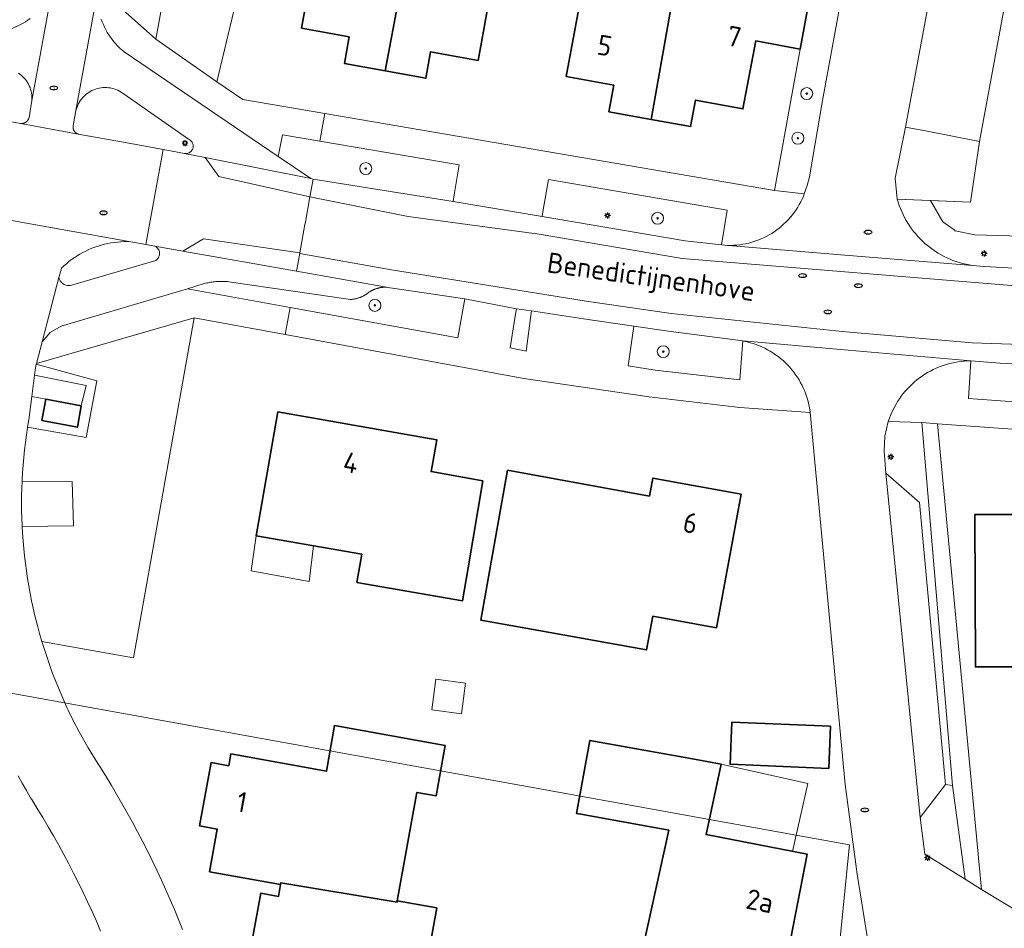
# Model space of a CAD drawing. Header units: metres. Extents: x 152610 to 160096, y 456114 to 462495.
# Tile 461 of 656: x 158217 to 158282, y 459909 to 459969. Entities that reach past the tile are written whole.
import ezdxf
from ezdxf.enums import TextEntityAlignment as Align

# ---------------------------------------------------------------- set-up
doc = ezdxf.new("R2010")
doc.units = ezdxf.units.M
doc.header["$LTSCALE"] = 0.5
doc.layers.get('0').update_dxf_attribs({"linetype": 'CONTINUOUS'})
for name, color, linetype, lineweight in [('B-PV-GR-BEPLANTING_CULTUUR_BOSPLANTSOEN-GV', 251, 'CONTINUOUS', 18), ('B-PV-GR-BEPLANTING_CULTUUR_HEESTERS-GV', 251, 'CONTINUOUS', 18), ('B-PV-GR-BOOM-S', 251, 'CONTINUOUS', 25), ('B-PV-GR-HAAG-GV', 251, 'CONTINUOUS', 13), ('B-PV-IE-MEUBILAIR-S', 251, 'CONTINUOUS', 25), ('B-PV-KW-KUNSTWERK_DUIKER-G', 251, 'CONTINUOUS', 18), ('B-PV-OG-BEBOUWING-GV', 6, 'CONTINUOUS', 35), ('B-PV-OG-BEBOUWING-T18', 1, 'CONTINUOUS', 18), ('B-PV-OG-BEBOUWING_OVERBOUWING-GV', 251, 'CONTINUOUS', 18), ('B-PV-OG-BEBOUWING_SCHUUR-GV', 251, 'CONTINUOUS', 18), ('B-PV-OG-TERREIN_BEGROEID-GV', 251, 'CONTINUOUS', 18), ('B-PV-OG-TOPOGRAFIE-T18', 1, 'CONTINUOUS', 18), ('B-PV-VH-GESLOTENVERHARDING_ASFALT-GV', 251, 'CONTINUOUS', 18), ('B-PV-VH-ONVERHARD_ZAND-GV', 251, 'CONTINUOUS', 18), ('B-PV-VH-OPENVERHARDING_BETONSTRAATSTEEN-GV', 251, 'CONTINUOUS', 18), ('B-PV-VH-OPENVERHARDING_TEGEL-GV', 251, 'CONTINUOUS', 18)]:
    doc.layers.add(name, color=color, linetype=linetype, lineweight=lineweight)
doc.styles.add('NLCS-ISO', font='NLCS-ISO.ttf')
doc.styles.add('NLCS-ISO-M750-T18', font='NLCS-ISO.ttf', dxfattribs={"height": 1.35})

# ---------------------------------------------------------------- blocks, each defined once
blk = doc.blocks.new('SIE-MEUBILAIR_PAAL_LICHTMAST-SO')
for points in [[(-0.62, 0), (-1, 0)], [(-0.71, 0.71), (-0.44, 0.44)], [(0, 1), (0, 0.62)], [(0.44, 0.44), (0.71, 0.71)], [(1, 0), (0.62, 0)], [(-0.71, -0.71), (-0.44, -0.44)], [(0, -0.62), (0, -1)], [(0.44, -0.44), (0.71, -0.71)]]:
    blk.add_lwpolyline(points)
blk.add_circle((0, 0), 0.5)
blk = doc.blocks.new('SIE-MEUBILAIR_PUT_RIOOLPUT-SO')
blk.add_ellipse((0, 0), major_axis=(1.25, 0), ratio=0.54)
at = {"style": 'NLCS-ISO'}
blk.add_text('ri', height=0.75, dxfattribs=at).set_placement((-0.04, 0.07), align=Align.MIDDLE_CENTER)
blk = doc.blocks.new('SGR-BOOM_GBKN-SO')
at = {"linetype": 'ByBlock', "lineweight": 18}
h = blk.add_hatch(color=0, dxfattribs=at)
h.dxf.hatch_style = 1
edge = h.paths.add_edge_path()
edge.add_arc((0, 0), 0.25, 0, 360)
at = {"color": 0, "linetype": 'ByBlock', "lineweight": 18}
for radius in [2, 0.25]:
    blk.add_circle((0, 0), radius, dxfattribs=at)
at = {"color": 0, "linetype": 'ByBlock', "lineweight": 18, "style": 'NLCS-ISO'}
blk.add_attdef('SOORT', (2.5, 0), '', height=1.5, dxfattribs=at)

msp = doc.modelspace()

# ---------------------------------------------------------------- linework, layer by layer
at = {"layer": 'B-PV-GR-BEPLANTING_CULTUUR_BOSPLANTSOEN-GV', "flags": 128}
msp.add_lwpolyline([(158229.792, 459965.16), (158233.231, 459979.583), (158233.134, 459979.606), (158233.424, 459980.786), (158228.212, 459981.628), (158225.699, 459968.002)], close=True, dxfattribs=at)
at = {"layer": 'B-PV-GR-BEPLANTING_CULTUUR_HEESTERS-GV', "flags": 128}
for points in [[(158273.933, 459984.176), (158271.89, 459984.54), (158269.9, 459973.65), (158268.75, 459967.34), (158267.028, 459957.902), (158269.025, 459957.665), (158269.225, 459958.232), (158269.381, 459958.813), (158270.24, 459963.9), (158273.29, 459980.55)], [(158228.277, 459949.385), (158217.725, 459946.34), (158217.715, 459946.286), (158221.759, 459945.187), (158221.05, 459941.391), (158217.144, 459942.082), (158217.142, 459942.067), (158217.066, 459941.566), (158216.998, 459941.064), (158216.937, 459940.561), (158216.885, 459940.057), (158216.841, 459939.552), (158216.804, 459939.046), (158216.776, 459938.54), (158216.772, 459938.437), (158220.128, 459938.463), (158220.201, 459935.482), (158216.776, 459935.447), (158216.801, 459934.994), (158216.837, 459934.489), (158216.88, 459933.984), (158216.932, 459933.479), (158216.991, 459932.976), (158217.059, 459932.474), (158217.134, 459931.973), (158217.217, 459931.473), (158217.308, 459930.974), (158217.407, 459930.477), (158217.514, 459929.982), (158217.628, 459929.488), (158217.751, 459928.996), (158217.792, 459928.838), (158217.938, 459928.302), (158218.093, 459927.768), (158220.066, 459927.414), (158224.21, 459926.67)], [(158277.93, 459942.31), (158276.876, 459942.385), (158278.93, 459918.15), (158279.774, 459911.884), (158280.87, 459911.2)]]:
    msp.add_lwpolyline(points, close=True, dxfattribs=at)
at = {"layer": 'B-PV-GR-HAAG-GV', "flags": 128}
for points in [[(158277.12, 459961.87), (158275.79, 459962.13), (158275.09, 459958.72), (158275.241, 459957.324), (158280.138, 459957.119), (158280.72, 459961.17)], [(158218.37, 459943.96), (158217.427, 459944.139), (158217.226, 459942.567), (158217.144, 459942.082), (158221.05, 459941.391), (158221.759, 459945.187), (158217.715, 459946.286), (158217.67, 459946.04), (158217.609, 459945.556), (158221.051, 459944.875), (158220.73, 459943.51), (158220.47, 459942.08), (158218.09, 459942.53)], [(158278.93, 459918.15), (158278.46, 459918.21), (158276.76, 459916.01), (158277.09, 459913.56), (158279.774, 459911.884)]]:
    msp.add_lwpolyline(points, close=True, dxfattribs=at)
at = {"layer": 'B-PV-KW-KUNSTWERK_DUIKER-G', "flags": 128}
msp.add_lwpolyline([(158206.282, 459926.06), (158272.042, 459914.18), (158269.715, 459890.832)], dxfattribs=at)
at = {"layer": 'B-PV-OG-BEBOUWING-GV', "flags": 128}
for points in [[(158235.726, 459970.315), (158235.44, 459968.75), (158238.62, 459968.16), (158238.3, 459966.39), (158241.03, 459965.888), (158242.942, 459976.071), (158237.09, 459977.14), (158237.53, 459979.56), (158234.46, 459980.12), (158233.31, 459973.83), (158232.758, 459970.803)], [(158259.44, 459977.88), (158258.767, 459978.007), (158258.337, 459975.737), (158255.24, 459976.32), (158252.127, 459976.886), (158251.03, 459970.598), (158253.97, 459970.06), (158253.13, 459965.51), (158256.3, 459964.93), (158255.98, 459963.16), (158258.801, 459962.642), (158260.612, 459972.838), (158261.037, 459975.233), (158261.441, 459977.511)], [(158252.127, 459976.886), (158249.14, 459977.43), (158248.7, 459975.02), (158242.942, 459976.071), (158241.03, 459965.888), (158243.74, 459965.39), (158244.06, 459967.16), (158247.24, 459966.58), (158248.07, 459971.14), (158251.03, 459970.598)], [(158269.9, 459973.65), (158266.85, 459974.2), (158266.4, 459971.78), (158260.612, 459972.838), (158258.801, 459962.642), (158261.43, 459962.16), (158261.76, 459963.93), (158264.93, 459963.35), (158265.78, 459967.89), (158268.75, 459967.34)], [(158220.73, 459943.51), (158218.37, 459943.96), (158218.09, 459942.53), (158220.47, 459942.08)], [(158246.58, 459932.68), (158247.548, 459938.49), (158244.1, 459939.11), (158244.205, 459939.713), (158244.47, 459941.24), (158233.86, 459943.1), (158232.4, 459934.82), (158239.47, 459933.59), (158239.14, 459931.71), (158246.2, 459930.48)], [(158258.69, 459937.48), (158249.201, 459939.205), (158247.412, 459929.199), (158250.419, 459928.658), (158258.494, 459927.205), (158258.898, 459929.449), (158263.172, 459928.68), (158264.82, 459937.6), (158258.91, 459938.68)], [(158287.065, 459932.24), (158287.06, 459936.24), (158280.43, 459936.24), (158280.46, 459926.06), (158284.06, 459926.07), (158284.06, 459921.88), (158290.012, 459921.875), (158290.033, 459928.745), (158290.018, 459928.745), (158287.07, 459928.74)], [(158245.04, 459920.811), (158237.65, 459922.147), (158237.099, 459919.096), (158230.718, 459920.249), (158230.576, 459919.462), (158229.395, 459919.675), (158228.63, 459915.443), (158229.811, 459915.23), (158229.296, 459912.376), (158234.039, 459911.519), (158234.061, 459911.642), (158241.826, 459910.354), (158241.84, 459910.435), (158243.149, 459917.678), (158244.432, 459917.446)], [(158264.184, 459922.372), (158264.069, 459919.559), (158270.656, 459919.288), (158270.771, 459922.101)], [(158261.56, 459919.92), (158254.708, 459921.159), (158253.817, 459916.271), (158254.237, 459916.195), (158259.968, 459915.162), (158258.003, 459906.156), (158260.003, 459905.803), (158258.693, 459899.849), (158263.644, 459898.842), (158263.947, 459900.644), (158268.547, 459899.737), (158269.809, 459906.092), (158267.809, 459906.344), (158269.221, 459913.548), (158262.469, 459914.859), (158263.472, 459919.574)], [(158241.826, 459910.354), (158234.061, 459911.642), (158234.039, 459911.519), (158233.897, 459910.732), (158232.716, 459910.945), (158231.951, 459906.714), (158233.132, 459906.501), (158232.673, 459903.962), (158235.222, 459903.501), (158234.298, 459898.384), (158242.126, 459896.97), (158244.473, 459909.959), (158241.84, 459910.435)]]:
    msp.add_lwpolyline(points, close=True, dxfattribs=at)
at = {"layer": 'B-PV-OG-BEBOUWING_OVERBOUWING-GV', "flags": 128}
for points in [[(158236.244, 459934.151), (158232.4, 459934.82), (158232.081, 459932.483), (158235.954, 459931.774)], [(158269.256, 459918.267), (158263.472, 459919.574), (158262.469, 459914.859), (158268.233, 459913.74)]]:
    msp.add_lwpolyline(points, close=True, dxfattribs=at)
at = {"layer": 'B-PV-OG-BEBOUWING_SCHUUR-GV', "flags": 128}
msp.add_lwpolyline([(158246.385, 459924.987), (158244.418, 459925.245), (158244.149, 459923.195), (158246.116, 459922.938)], close=True, dxfattribs=at)
at = {"layer": 'B-PV-OG-TERREIN_BEGROEID-GV', "flags": 128}
for points in [[(158221.866, 459971.457), (158225.699, 459968.002), (158228.212, 459981.628), (158223.824, 459982.336), (158221.975, 459972.013), (158221.93, 459971.825), (158221.893, 459971.635)], [(158227.62, 459960.37), (158227.683, 459960.363), (158227.746, 459960.364), (158227.808, 459960.374), (158227.869, 459960.391), (158227.928, 459960.415), (158227.982, 459960.447), (158228.032, 459960.485), (158228.077, 459960.53), (158228.117, 459960.579), (158228.149, 459960.633), (158228.174, 459960.691), (158228.192, 459960.752), (158228.202, 459960.814), (158228.204, 459960.877), (158228.198, 459960.94), (158228.184, 459961.002), (158228.163, 459961.061), (158228.134, 459961.118), (158228.098, 459961.17), (158228.056, 459961.217), (158228.009, 459961.258), (158227.956, 459961.294), (158227.9, 459961.322), (158223.588, 459964.325), (158223.487, 459964.402), (158223.382, 459964.472), (158223.272, 459964.535), (158223.158, 459964.592), (158223.042, 459964.641), (158222.922, 459964.682), (158222.8, 459964.716), (158222.676, 459964.743), (158222.55, 459964.761), (158222.424, 459964.771), (158222.297, 459964.774), (158222.171, 459964.768), (158222.045, 459964.755), (158221.92, 459964.733), (158221.797, 459964.704), (158221.676, 459964.667), (158221.557, 459964.622), (158221.441, 459964.57), (158221.329, 459964.511), (158221.221, 459964.445), (158221.117, 459964.372), (158221.019, 459964.293), (158220.925, 459964.207), (158220.837, 459964.117), (158220.754, 459964.02), (158220.678, 459963.919), (158220.609, 459963.813), (158220.546, 459963.703), (158220.491, 459963.589), (158220.443, 459963.471), (158220.402, 459963.351), (158220.369, 459963.23), (158220.19, 459962.21), (158220.188, 459962.202), (158220.187, 459962.194), (158220.186, 459962.186), (158220.185, 459962.177), (158220.184, 459962.169), (158220.183, 459962.161), (158220.183, 459962.153), (158220.182, 459962.144), (158220.182, 459962.136), (158220.182, 459962.128), (158220.181, 459962.12), (158220.182, 459962.111), (158220.182, 459962.103), (158220.182, 459962.095), (158220.183, 459962.087), (158220.183, 459962.078), (158220.184, 459962.07), (158220.185, 459962.062), (158220.186, 459962.054), (158220.188, 459962.045), (158220.189, 459962.037), (158220.19, 459962.029), (158220.192, 459962.021), (158220.194, 459962.013), (158220.196, 459962.005), (158220.198, 459961.997), (158220.2, 459961.989), (158220.203, 459961.981), (158220.205, 459961.973), (158220.208, 459961.965), (158220.21, 459961.958), (158220.213, 459961.95), (158220.216, 459961.942), (158220.22, 459961.935), (158220.223, 459961.927), (158220.226, 459961.919), (158220.23, 459961.912), (158220.234, 459961.905), (158220.238, 459961.897), (158220.242, 459961.89), (158220.246, 459961.883), (158220.25, 459961.876), (158220.252, 459961.872), (158220.259, 459961.862), (158220.263, 459961.855), (158220.268, 459961.848), (158220.273, 459961.841), (158220.278, 459961.835), (158220.283, 459961.828), (158220.288, 459961.822), (158220.293, 459961.815), (158220.299, 459961.809), (158220.304, 459961.803), (158220.31, 459961.797), (158220.315, 459961.791), (158220.321, 459961.785), (158220.327, 459961.779), (158220.333, 459961.773), (158220.339, 459961.768), (158220.345, 459961.762), (158220.352, 459961.757), (158220.358, 459961.752), (158220.365, 459961.747), (158220.371, 459961.742), (158220.378, 459961.737), (158220.385, 459961.732), (158220.391, 459961.727), (158220.398, 459961.723), (158220.405, 459961.718), (158220.412, 459961.714), (158220.42, 459961.71), (158220.427, 459961.706), (158220.434, 459961.702), (158220.441, 459961.698), (158220.449, 459961.694), (158220.456, 459961.691), (158220.464, 459961.687), (158220.471, 459961.684), (158220.479, 459961.681), (158220.487, 459961.678), (158220.495, 459961.675), (158220.502, 459961.672), (158220.51, 459961.67), (158220.518, 459961.667), (158220.526, 459961.665), (158223.79, 459961.08), (158226.194, 459960.635), (158226.791, 459960.524)], [(158236.213, 459958.657), (158245.56, 459957.15), (158245.64, 459957.6), (158245.97, 459959.62), (158236.667, 459961.197), (158234.17, 459961.62), (158233.87, 459960.16), (158236.068, 459958.686)], [(158263.87, 459956.58), (158251.94, 459958.62), (158251.59, 459956.6), (158251.52, 459956.15), (158261.06, 459954.54), (158263.491, 459954.257)], [(158224.036, 459954.472), (158223.814, 459954.479), (158223.593, 459954.478), (158223.371, 459954.468), (158223.15, 459954.451), (158222.93, 459954.426), (158222.71, 459954.393), (158222.492, 459954.352), (158222.276, 459954.304), (158222.062, 459954.247), (158221.849, 459954.183), (158221.639, 459954.111), (158221.433, 459954.032), (158221.228, 459953.945), (158221.028, 459953.851), (158220.83, 459953.749), (158220.637, 459953.641), (158220.447, 459953.526), (158220.262, 459953.404), (158220.081, 459953.275), (158219.905, 459953.14), (158219.735, 459952.999), (158219.569, 459952.852), (158219.409, 459952.698), (158219.4, 459952.69), (158219.238, 459952.075), (158219.258, 459952.004), (158219.286, 459951.936), (158219.32, 459951.87), (158219.362, 459951.81), (158219.41, 459951.754), (158219.464, 459951.703), (158219.522, 459951.659), (158219.586, 459951.621), (158219.653, 459951.59), (158219.723, 459951.567), (158219.795, 459951.551), (158219.868, 459951.544), (158219.942, 459951.544), (158220, 459951.55), (158225.709, 459953.22), (158225.762, 459953.26), (158225.81, 459953.306), (158225.852, 459953.358), (158225.888, 459953.414), (158225.916, 459953.474), (158225.938, 459953.537), (158225.951, 459953.602), (158225.957, 459953.668), (158225.954, 459953.734), (158225.944, 459953.8), (158225.926, 459953.864), (158225.9, 459953.926), (158225.867, 459953.983), (158225.828, 459954.037), (158225.782, 459954.085), (158225.731, 459954.128), (158225.675, 459954.163), (158225.63, 459954.186), (158225.032, 459954.293)], [(158230.242, 459951.818), (158230.154, 459951.819), (158230.067, 459951.819), (158229.979, 459951.818), (158229.892, 459951.815), (158229.804, 459951.81), (158229.762, 459951.807), (158229.717, 459951.804), (158229.63, 459951.796), (158229.543, 459951.787), (158229.456, 459951.776), (158229.369, 459951.764), (158229.283, 459951.75), (158229.197, 459951.735), (158229.111, 459951.718), (158229.025, 459951.7), (158228.94, 459951.68), (158227.819, 459951.333), (158234.681, 459950.082), (158245.88, 459948.04), (158246.27, 459950.16), (158246.346, 459950.652), (158241.525, 459951.363), (158241.34, 459951.39), (158241.116, 459951.43), (158241.082, 459951.431), (158241.047, 459951.431), (158241.013, 459951.431), (158240.979, 459951.431), (158240.944, 459951.429), (158240.91, 459951.427), (158240.876, 459951.424), (158240.842, 459951.421), (158240.808, 459951.418), (158240.774, 459951.413), (158240.74, 459951.408), (158240.706, 459951.403), (158240.672, 459951.396), (158240.639, 459951.39), (158240.605, 459951.382), (158240.572, 459951.374), (158240.538, 459951.366), (158240.505, 459951.357), (158240.489, 459951.352), (158240.472, 459951.347), (158240.44, 459951.337), (158240.407, 459951.326), (158240.375, 459951.315), (158240.343, 459951.303), (158240.31, 459951.29), (158240.279, 459951.277), (158240.247, 459951.263), (158240.216, 459951.249), (158240.185, 459951.234), (158240.154, 459951.219), (158240.124, 459951.203), (158240.094, 459951.187), (158240.064, 459951.17), (158240.034, 459951.153), (158240.005, 459951.135), (158239.976, 459951.116), (158239.947, 459951.098), (158239.919, 459951.078), (158239.89, 459951.055), (158239.861, 459951.033), (158239.831, 459951.011), (158239.801, 459950.99), (158239.771, 459950.969), (158239.74, 459950.949), (158239.709, 459950.929), (158239.678, 459950.91), (158239.646, 459950.892), (158239.614, 459950.874), (158239.581, 459950.856), (158239.549, 459950.839), (158239.516, 459950.823), (158239.483, 459950.807), (158239.449, 459950.792), (158239.415, 459950.777), (158239.381, 459950.764), (158239.347, 459950.75), (158239.313, 459950.737), (158239.278, 459950.725), (158239.243, 459950.713), (158239.208, 459950.702), (158239.173, 459950.692), (158239.137, 459950.682), (158239.102, 459950.673), (158239.066, 459950.664), (158239.03, 459950.656), (158238.994, 459950.649), (158238.958, 459950.642), (158238.921, 459950.636), (158238.885, 459950.631), (158238.849, 459950.626), (158238.812, 459950.622), (158238.775, 459950.618), (158238.739, 459950.615), (158238.702, 459950.613), (158234.876, 459951.172), (158230.591, 459951.797), (158230.504, 459951.805), (158230.416, 459951.811), (158230.329, 459951.815)], [(158250.8, 459949.85), (158249.8, 459949.99), (158249.71, 459949.5), (158249.38, 459947.38), (158250.44, 459947.17), (158250.73, 459949.36)], [(158259.95, 459948.49), (158257.638, 459948.828), (158257.256, 459946.173), (158259.06, 459945.9), (158264.71, 459945.24), (158264.91, 459947.84)], [(158282.122, 459946.368), (158280.147, 459946.517), (158279.99, 459944), (158285.49, 459943.6), (158285.55, 459945.75), (158285.56, 459946.2), (158284.1, 459946.25)]]:
    msp.add_lwpolyline(points, close=True, dxfattribs=at)
for points in [[(158207, 459964.151), (158216.678, 459962.376), (158216.687, 459962.375), (158216.696, 459962.374), (158216.705, 459962.374), (158216.714, 459962.374), (158216.723, 459962.373), (158216.733, 459962.373), (158216.742, 459962.373), (158216.751, 459962.374), (158216.76, 459962.374), (158216.769, 459962.374), (158216.778, 459962.375), (158216.787, 459962.376), (158216.796, 459962.377), (158216.805, 459962.378), (158216.814, 459962.38), (158216.823, 459962.381), (158216.832, 459962.383), (158216.841, 459962.385), (158216.85, 459962.387), (158216.859, 459962.389), (158216.868, 459962.391), (158216.876, 459962.394), (158216.885, 459962.396), (158216.894, 459962.399), (158216.902, 459962.402), (158216.911, 459962.405), (158216.92, 459962.408), (158216.928, 459962.411), (158216.937, 459962.415), (158216.945, 459962.418), (158216.953, 459962.422), (158216.961, 459962.426), (158216.97, 459962.43), (158216.978, 459962.435), (158216.986, 459962.439), (158216.994, 459962.443), (158217.001, 459962.448), (158217.009, 459962.453), (158217.017, 459962.458), (158217.024, 459962.463), (158217.028, 459962.465), (158217.032, 459962.468), (158217.039, 459962.473), (158217.047, 459962.478), (158217.054, 459962.484), (158217.061, 459962.49), (158217.068, 459962.495), (158217.075, 459962.501), (158217.082, 459962.507), (158217.089, 459962.514), (158217.095, 459962.52), (158217.102, 459962.526), (158217.108, 459962.533), (158217.114, 459962.539), (158217.12, 459962.546), (158217.126, 459962.553), (158217.133, 459962.56), (158217.138, 459962.567), (158217.144, 459962.574), (158217.15, 459962.581), (158217.155, 459962.588), (158217.16, 459962.596), (158217.165, 459962.603), (158217.17, 459962.611), (158217.175, 459962.619), (158217.18, 459962.626), (158217.185, 459962.634), (158217.189, 459962.642), (158217.194, 459962.65), (158217.198, 459962.658), (158217.202, 459962.666), (158217.206, 459962.675), (158217.21, 459962.683), (158217.213, 459962.691), (158217.217, 459962.7), (158217.22, 459962.708), (158217.223, 459962.717), (158217.226, 459962.725), (158217.229, 459962.734), (158217.232, 459962.742), (158217.235, 459962.751), (158217.237, 459962.76), (158217.41, 459963.77), (158217.424, 459963.896), (158217.431, 459964.022), (158217.429, 459964.148), (158217.42, 459964.275), (158217.402, 459964.4), (158217.377, 459964.524), (158217.344, 459964.646), (158217.303, 459964.765), (158217.254, 459964.882), (158217.199, 459964.996), (158217.136, 459965.106), (158217.067, 459965.211), (158216.991, 459965.313), (158216.908, 459965.409), (158216.82, 459965.499), (158216.727, 459965.584), (158216.628, 459965.663), (158216.524, 459965.735)], [(158222.02, 459908.416), (158221.738, 459909.068), (158221.448, 459909.716), (158221.151, 459910.361), (158220.847, 459911.002), (158220.535, 459911.64), (158220.216, 459912.275), (158219.891, 459912.906), (158219.558, 459913.533), (158219.218, 459914.156), (158218.871, 459914.776), (158218.517, 459915.391), (158218.156, 459916.003), (158217.788, 459916.61), (158217.414, 459917.213), (158217.411, 459917.218), (158217.344, 459917.329), (158217.06, 459917.813), (158216.783, 459918.3), (158216.513, 459918.791)]]:
    msp.add_lwpolyline(points, dxfattribs=at)
at = {"layer": 'B-PV-VH-GESLOTENVERHARDING_ASFALT-GV', "flags": 128}
for points in [[(158224.036, 459954.472), (158225.032, 459954.293), (158226.194, 459960.635), (158223.79, 459961.08), (158220.526, 459961.665), (158220.518, 459961.667), (158216.696, 459962.374), (158216.687, 459962.375), (158216.678, 459962.376), (158207, 459964.151), (158205.764, 459957.761), (158206.975, 459957.533), (158217.321, 459955.677)], [(158236, 459957.463), (158229.908, 459958.836), (158229.014, 459960.092), (158227.62, 459960.37), (158226.791, 459960.524), (158226.194, 459960.635), (158225.032, 459954.293), (158225.63, 459954.186), (158227.505, 459953.852), (158228.889, 459954.657), (158235.332, 459953.722), (158235.672, 459955.627), (158235.7, 459955.782)], [(158236.068, 459958.686), (158229.014, 459960.092), (158229.908, 459958.836), (158236, 459957.463), (158236.213, 459958.657)], [(158235.332, 459953.722), (158228.889, 459954.657), (158227.505, 459953.852), (158235.113, 459952.498), (158235.324, 459953.679)]]:
    msp.add_lwpolyline(points, close=True, dxfattribs=at)
for points in [[(158284.28, 459952.64), (158281.05, 459952.82), (158280.262, 459952.884), (158271.463, 459953.601), (158263.685, 459954.234), (158263.491, 459954.257), (158261.06, 459954.54), (158251.52, 459956.15), (158245.56, 459957.15), (158236.213, 459958.657), (158236, 459957.463), (158242.554, 459956.163), (158251.32, 459954.967), (158260.86, 459953.357), (158284.231, 459951.441)], [(158284.231, 459951.441), (158260.86, 459953.357), (158251.32, 459954.967), (158242.554, 459956.163), (158236, 459957.463), (158235.7, 459955.782), (158235.672, 459955.627), (158235.332, 459953.722), (158235.324, 459953.679), (158241.326, 459952.611), (158254.444, 459950.507), (158260.124, 459949.677), (158271.553, 459948.468), (158280.251, 459947.713), (158301.674, 459946.971)], [(158301.674, 459946.971), (158280.251, 459947.713), (158271.553, 459948.468), (158260.124, 459949.677), (158254.444, 459950.507), (158241.326, 459952.611), (158235.324, 459953.679), (158235.113, 459952.498), (158241.116, 459951.43), (158241.34, 459951.39), (158241.525, 459951.363), (158246.346, 459950.652), (158249.8, 459949.99), (158250.8, 459949.85), (158254.27, 459949.32), (158257.638, 459948.828), (158259.95, 459948.49), (158264.91, 459947.84), (158271.449, 459947.272), (158280.147, 459946.517), (158282.122, 459946.368), (158284.1, 459946.25)]]:
    msp.add_lwpolyline(points, dxfattribs=at)
at = {"layer": 'B-PV-VH-ONVERHARD_ZAND-GV', "flags": 128}
for points in [[(158275.241, 459957.324), (158277.467, 459957.231), (158280.138, 459957.119), (158280.72, 459961.17), (158277.12, 459961.87), (158275.79, 459962.13), (158275.09, 459958.72)], [(158218.37, 459943.96), (158217.427, 459944.139), (158217.226, 459942.567), (158217.144, 459942.082), (158221.05, 459941.391), (158221.759, 459945.187), (158217.715, 459946.286), (158217.67, 459946.04), (158217.609, 459945.556), (158221.051, 459944.875), (158220.73, 459943.51), (158220.47, 459942.08), (158218.09, 459942.53)], [(158278.93, 459918.15), (158278.46, 459918.21), (158276.76, 459916.01), (158277.09, 459913.56), (158279.774, 459911.884)]]:
    msp.add_lwpolyline(points, close=True, dxfattribs=at)
at = {"layer": 'B-PV-VH-OPENVERHARDING_BETONSTRAATSTEEN-GV', "flags": 128}
for points in [[(158273.29, 459980.55), (158270.24, 459963.9), (158269.381, 459958.813), (158269.225, 459958.232), (158269.025, 459957.665), (158268.963, 459957.51), (158268.879, 459957.32), (158268.788, 459957.134), (158268.69, 459956.952), (158268.585, 459956.773), (158268.473, 459956.599), (158268.354, 459956.43), (158268.229, 459956.265), (158268.098, 459956.104), (158267.961, 459955.95), (158267.817, 459955.8), (158267.668, 459955.656), (158267.514, 459955.518), (158267.354, 459955.386), (158267.19, 459955.261), (158267.021, 459955.142), (158266.847, 459955.029), (158266.669, 459954.923), (158266.487, 459954.824), (158266.301, 459954.733), (158266.112, 459954.648), (158265.92, 459954.571), (158265.725, 459954.502), (158265.528, 459954.44), (158265.328, 459954.385), (158265.126, 459954.339), (158264.923, 459954.3), (158264.718, 459954.269), (158264.512, 459954.246), (158264.306, 459954.231), (158264.099, 459954.224), (158263.892, 459954.225), (158263.685, 459954.234), (158271.463, 459953.601), (158280.262, 459952.884), (158279.596, 459953.017), (158278.95, 459953.226), (158278.762, 459953.302), (158278.56, 459953.392), (158278.361, 459953.489), (158278.166, 459953.593), (158277.974, 459953.704), (158277.787, 459953.822), (158277.604, 459953.947), (158277.426, 459954.078), (158277.253, 459954.216), (158277.085, 459954.359), (158276.922, 459954.509), (158276.764, 459954.665), (158276.613, 459954.826), (158276.467, 459954.992), (158276.327, 459955.164), (158276.194, 459955.34), (158276.067, 459955.522), (158275.947, 459955.707), (158275.834, 459955.897), (158275.727, 459956.091), (158275.628, 459956.289), (158275.536, 459956.49), (158275.451, 459956.694), (158275.373, 459956.902), (158275.303, 459957.112), (158275.241, 459957.324), (158275.09, 459958.72), (158275.79, 459962.13), (158279.47, 459981.885)], [(158227.494, 459908.513), (158227.226, 459909.182), (158226.951, 459909.848), (158226.668, 459910.51), (158226.378, 459911.169), (158226.08, 459911.825), (158225.776, 459912.478), (158225.464, 459913.127), (158225.145, 459913.773), (158224.819, 459914.415), (158224.485, 459915.054), (158224.145, 459915.689), (158223.797, 459916.32), (158223.443, 459916.947), (158223.081, 459917.57), (158222.713, 459918.189), (158222.338, 459918.804), (158221.956, 459919.414), (158221.824, 459919.622), (158221.184, 459920.661), (158220.586, 459921.725), (158220.203, 459922.444), (158219.846, 459923.177), (158219.761, 459923.362), (158219.678, 459923.548), (158218.805, 459925.628), (158218.093, 459927.768), (158217.938, 459928.302), (158217.792, 459928.838), (158217.751, 459928.996), (158217.628, 459929.488), (158217.514, 459929.982), (158217.407, 459930.477), (158217.308, 459930.974), (158217.217, 459931.473), (158217.134, 459931.973), (158217.059, 459932.474), (158216.991, 459932.976), (158216.932, 459933.479), (158216.88, 459933.984), (158216.837, 459934.489), (158216.801, 459934.994), (158216.776, 459935.447), (158216.773, 459935.5), (158216.754, 459936.007), (158216.742, 459936.513), (158216.739, 459937.02), (158216.743, 459937.527), (158216.756, 459938.034), (158216.772, 459938.437), (158216.776, 459938.54), (158216.804, 459939.046), (158216.841, 459939.552), (158216.885, 459940.057), (158216.937, 459940.561), (158216.998, 459941.064), (158217.066, 459941.566), (158217.142, 459942.067), (158217.144, 459942.082), (158217.226, 459942.567), (158217.427, 459944.139), (158217.609, 459945.556), (158217.67, 459946.04), (158217.715, 459946.286), (158217.725, 459946.34), (158218.104, 459947.777), (158219.238, 459952.075), (158219.4, 459952.69), (158219.409, 459952.698), (158219.569, 459952.852), (158219.735, 459952.999), (158219.905, 459953.14), (158220.081, 459953.275), (158220.262, 459953.404), (158220.447, 459953.526), (158220.637, 459953.641), (158220.83, 459953.749), (158221.028, 459953.851), (158221.228, 459953.945), (158221.433, 459954.032), (158221.639, 459954.111), (158221.849, 459954.183), (158222.062, 459954.247), (158222.276, 459954.304), (158222.492, 459954.352), (158222.71, 459954.393), (158222.93, 459954.426), (158223.15, 459954.451), (158223.371, 459954.468), (158223.593, 459954.478), (158223.814, 459954.479), (158224.036, 459954.472), (158217.321, 459955.677), (158206.975, 459957.533)], [(158283.66, 459909.49), (158280.87, 459911.2), (158279.774, 459911.884), (158277.09, 459913.56), (158276.76, 459916.01), (158274.48, 459939.02), (158274.36, 459940.49), (158274.413, 459941.489), (158274.636, 459942.464), (158274.874, 459943.083), (158275.181, 459943.67), (158275.258, 459943.796), (158275.377, 459943.977), (158275.503, 459944.153), (158275.634, 459944.324), (158275.772, 459944.49), (158275.916, 459944.651), (158276.066, 459944.807), (158276.222, 459944.957), (158276.383, 459945.101), (158276.549, 459945.239), (158276.72, 459945.371), (158276.896, 459945.496), (158277.077, 459945.615), (158277.262, 459945.727), (158277.45, 459945.832), (158277.643, 459945.93), (158277.839, 459946.021), (158278.038, 459946.104), (158278.241, 459946.181), (158278.446, 459946.249), (158278.653, 459946.31), (158278.862, 459946.363), (158279.073, 459946.409), (158279.286, 459946.446), (158279.5, 459946.476), (158279.715, 459946.497), (158279.931, 459946.511), (158280.147, 459946.517), (158271.449, 459947.272), (158264.91, 459947.84), (158264.995, 459947.824), (158265.201, 459947.779), (158265.405, 459947.727), (158265.607, 459947.666), (158265.806, 459947.598), (158266.003, 459947.523), (158266.197, 459947.44), (158266.387, 459947.35), (158266.574, 459947.253), (158266.757, 459947.149), (158266.936, 459947.038), (158267.11, 459946.92), (158267.28, 459946.795), (158267.445, 459946.664), (158267.605, 459946.527), (158267.76, 459946.385), (158267.909, 459946.236), (158268.052, 459946.082), (158268.19, 459945.922), (158268.321, 459945.757), (158268.446, 459945.588), (158268.565, 459945.414), (158268.676, 459945.235), (158268.781, 459945.052), (158268.879, 459944.866), (158268.97, 459944.676), (158269.053, 459944.482), (158269.129, 459944.286), (158269.197, 459944.087), (158269.258, 459943.885), (158269.311, 459943.681), (158269.357, 459943.476), (158269.394, 459943.269), (158269.424, 459943.06), (158271.757, 459918.214), (158272.566, 459912.225), (158273.527, 459906.259)], [(158216.513, 459918.791), (158216.783, 459918.3), (158217.06, 459917.813), (158217.344, 459917.329), (158217.411, 459917.218), (158217.414, 459917.213), (158217.788, 459916.61), (158218.156, 459916.003), (158218.517, 459915.391), (158218.871, 459914.776), (158219.218, 459914.156), (158219.558, 459913.533), (158219.891, 459912.906), (158220.216, 459912.275), (158220.535, 459911.64), (158220.847, 459911.002), (158221.151, 459910.361), (158221.448, 459909.716), (158221.738, 459909.068), (158222.02, 459908.416)]]:
    msp.add_lwpolyline(points, dxfattribs=at)
for points in [[(158277.12, 459961.87), (158280.72, 459961.17), (158282.36, 459969.957), (158284.28, 459980.25), (158280.142, 459981.044), (158280.11, 459981.051), (158280.032, 459981.073), (158279.956, 459981.103), (158279.884, 459981.14), (158279.816, 459981.184), (158279.752, 459981.234), (158279.693, 459981.291), (158279.641, 459981.353), (158279.594, 459981.42), (158279.555, 459981.491), (158279.523, 459981.566), (158279.498, 459981.643), (158279.481, 459981.723), (158279.471, 459981.804), (158279.47, 459981.885), (158275.79, 459962.13)], [(158276.72, 459937.04), (158274.48, 459939.02), (158276.76, 459916.01), (158278.46, 459918.21)]]:
    msp.add_lwpolyline(points, close=True, dxfattribs=at)
at = {"layer": 'B-PV-VH-OPENVERHARDING_TEGEL-GV', "flags": 128}
for points in [[(158217.304, 459969.38), (158217.154, 459969.269), (158216.999, 459969.166), (158216.839, 459969.068), (158216.676, 459968.978), (158216.509, 459968.894), (158216.338, 459968.818), (158216.165, 459968.749), (158215.988, 459968.688), (158215.81, 459968.635), (158215.628, 459968.589), (158215.446, 459968.551), (158215.261, 459968.52), (158215.076, 459968.498), (158205.826, 459968.838), (158203.47, 459969.26), (158161.97, 459976.79)], [(158161.97, 459976.79), (158203.47, 459969.26), (158205.826, 459968.838), (158215.076, 459968.498), (158215.261, 459968.52), (158215.446, 459968.551), (158215.628, 459968.589), (158215.81, 459968.635), (158215.988, 459968.688), (158216.165, 459968.749), (158216.338, 459968.818), (158216.509, 459968.894), (158216.676, 459968.978), (158216.839, 459969.068), (158216.999, 459969.166), (158217.154, 459969.269), (158217.304, 459969.38)], [(158216.524, 459965.735), (158216.628, 459965.663), (158216.727, 459965.584), (158216.82, 459965.499), (158216.908, 459965.409), (158216.991, 459965.313), (158217.067, 459965.211), (158217.136, 459965.106), (158217.199, 459964.996), (158217.254, 459964.882), (158217.303, 459964.765), (158217.344, 459964.646), (158217.377, 459964.524), (158217.402, 459964.4), (158217.42, 459964.275), (158217.429, 459964.148), (158217.431, 459964.022), (158217.424, 459963.896), (158217.41, 459963.77), (158218.827, 459971.6)], [(158218.827, 459971.6), (158217.41, 459963.77), (158217.237, 459962.76), (158217.235, 459962.751), (158217.232, 459962.742), (158217.229, 459962.734), (158217.226, 459962.725), (158217.223, 459962.717), (158217.22, 459962.708), (158217.217, 459962.7), (158217.213, 459962.691), (158217.21, 459962.683), (158217.206, 459962.675), (158217.202, 459962.666), (158217.198, 459962.658), (158217.194, 459962.65), (158217.189, 459962.642), (158217.185, 459962.634), (158217.18, 459962.626), (158217.175, 459962.619), (158217.17, 459962.611), (158217.165, 459962.603), (158217.16, 459962.596), (158217.155, 459962.588), (158217.15, 459962.581), (158217.144, 459962.574), (158217.138, 459962.567), (158217.133, 459962.56), (158217.126, 459962.553), (158217.12, 459962.546), (158217.114, 459962.539), (158217.108, 459962.533), (158217.102, 459962.526), (158217.095, 459962.52), (158217.089, 459962.514), (158217.082, 459962.507), (158217.075, 459962.501), (158217.068, 459962.495), (158217.061, 459962.49), (158217.054, 459962.484), (158217.047, 459962.478), (158217.039, 459962.473), (158217.032, 459962.468), (158217.028, 459962.465), (158217.024, 459962.463), (158217.017, 459962.458), (158217.009, 459962.453), (158217.001, 459962.448), (158216.994, 459962.443), (158216.986, 459962.439), (158216.978, 459962.435), (158216.97, 459962.43), (158216.961, 459962.426), (158216.953, 459962.422), (158216.945, 459962.418), (158216.937, 459962.415), (158216.928, 459962.411), (158216.92, 459962.408), (158216.911, 459962.405), (158216.902, 459962.402), (158216.894, 459962.399), (158216.885, 459962.396), (158216.876, 459962.394), (158216.868, 459962.391), (158216.859, 459962.389), (158216.85, 459962.387), (158216.841, 459962.385), (158216.832, 459962.383), (158216.823, 459962.381), (158216.814, 459962.38), (158216.805, 459962.378), (158216.796, 459962.377), (158216.787, 459962.376), (158216.778, 459962.375), (158216.769, 459962.374), (158216.76, 459962.374), (158216.751, 459962.374), (158216.742, 459962.373), (158216.733, 459962.373), (158216.723, 459962.373), (158216.714, 459962.374), (158216.705, 459962.374), (158216.696, 459962.374), (158220.518, 459961.667), (158220.51, 459961.67), (158220.502, 459961.672), (158220.495, 459961.675), (158220.487, 459961.678), (158220.479, 459961.681), (158220.471, 459961.684), (158220.464, 459961.687), (158220.456, 459961.691), (158220.449, 459961.694), (158220.441, 459961.698), (158220.434, 459961.702), (158220.427, 459961.706), (158220.42, 459961.71), (158220.412, 459961.714), (158220.405, 459961.718), (158220.398, 459961.723), (158220.391, 459961.727), (158220.385, 459961.732), (158220.378, 459961.737), (158220.371, 459961.742), (158220.365, 459961.747), (158220.358, 459961.752), (158220.352, 459961.757), (158220.345, 459961.762), (158220.339, 459961.768), (158220.333, 459961.773), (158220.327, 459961.779), (158220.321, 459961.785), (158220.315, 459961.791), (158220.31, 459961.797), (158220.304, 459961.803), (158220.299, 459961.809), (158220.293, 459961.815), (158220.288, 459961.822), (158220.283, 459961.828), (158220.278, 459961.835), (158220.273, 459961.841), (158220.268, 459961.848), (158220.263, 459961.855), (158220.259, 459961.862), (158220.252, 459961.872), (158220.25, 459961.876), (158220.246, 459961.883), (158220.242, 459961.89), (158220.238, 459961.897), (158220.234, 459961.905), (158220.23, 459961.912), (158220.226, 459961.919), (158220.223, 459961.927), (158220.22, 459961.935), (158220.216, 459961.942), (158220.213, 459961.95), (158220.21, 459961.958), (158220.208, 459961.965), (158220.205, 459961.973), (158220.203, 459961.981), (158220.2, 459961.989), (158220.198, 459961.997), (158220.196, 459962.005), (158220.194, 459962.013), (158220.192, 459962.021), (158220.19, 459962.029), (158220.189, 459962.037), (158220.188, 459962.045), (158220.186, 459962.054), (158220.185, 459962.062), (158220.184, 459962.07), (158220.183, 459962.078), (158220.183, 459962.087), (158220.182, 459962.095), (158220.182, 459962.103), (158220.182, 459962.111), (158220.181, 459962.12), (158220.182, 459962.128), (158220.182, 459962.136), (158220.182, 459962.144), (158220.183, 459962.153), (158220.183, 459962.161), (158220.184, 459962.169), (158220.185, 459962.177), (158220.186, 459962.186), (158220.187, 459962.194), (158220.188, 459962.202), (158220.19, 459962.21), (158220.369, 459963.23), (158221.863, 459971.443)], [(158221.863, 459971.443), (158220.369, 459963.23), (158220.402, 459963.351), (158220.443, 459963.471), (158220.491, 459963.589), (158220.546, 459963.703), (158220.609, 459963.813), (158220.678, 459963.919), (158220.754, 459964.02), (158220.837, 459964.117), (158220.925, 459964.207), (158221.019, 459964.293), (158221.117, 459964.372), (158221.221, 459964.445), (158221.329, 459964.511), (158221.441, 459964.57), (158221.557, 459964.622), (158221.676, 459964.667), (158221.797, 459964.704), (158221.92, 459964.733), (158222.045, 459964.755), (158222.171, 459964.768), (158222.297, 459964.774), (158222.424, 459964.771), (158222.55, 459964.761), (158222.676, 459964.743), (158222.8, 459964.716), (158222.922, 459964.682), (158223.042, 459964.641), (158223.158, 459964.592), (158223.272, 459964.535), (158223.382, 459964.472), (158223.487, 459964.402), (158223.588, 459964.325), (158227.9, 459961.322), (158227.956, 459961.294), (158228.009, 459961.258), (158228.056, 459961.217), (158228.098, 459961.17), (158228.134, 459961.118), (158228.163, 459961.061), (158228.184, 459961.002), (158228.198, 459960.94), (158228.204, 459960.877), (158228.202, 459960.814), (158228.192, 459960.752), (158228.174, 459960.691), (158228.149, 459960.633), (158228.117, 459960.579), (158228.077, 459960.53), (158228.032, 459960.485), (158227.982, 459960.447), (158227.928, 459960.415), (158227.869, 459960.391), (158227.808, 459960.374), (158227.746, 459960.364), (158227.683, 459960.363), (158227.62, 459960.37), (158229.014, 459960.092), (158236.068, 459958.686), (158233.87, 459960.16), (158223.584, 459967.168), (158223.453, 459967.277), (158223.309, 459967.406), (158223.17, 459967.541), (158223.037, 459967.682), (158222.91, 459967.828), (158222.789, 459967.979), (158222.675, 459968.135), (158222.567, 459968.296), (158222.465, 459968.461), (158222.371, 459968.63), (158222.284, 459968.803), (158222.204, 459968.979), (158222.131, 459969.159), (158222.066, 459969.341)], [(158222.066, 459969.341), (158222.131, 459969.159), (158222.204, 459968.979), (158222.284, 459968.803), (158222.371, 459968.63), (158222.465, 459968.461), (158222.567, 459968.296), (158222.675, 459968.135), (158222.789, 459967.979), (158222.91, 459967.828), (158223.037, 459967.682), (158223.17, 459967.541), (158223.309, 459967.406), (158223.453, 459967.277), (158223.584, 459967.168), (158233.87, 459960.16), (158234.17, 459961.62), (158236.667, 459961.197), (158236.995, 459963.03), (158231.51, 459963.967), (158229.792, 459965.16), (158225.699, 459968.002), (158221.866, 459971.457)], [(158284.279, 459954.829), (158280.429, 459954.937), (158279.11, 459955.21), (158279.045, 459955.257), (158278.29, 459955.803), (158277.467, 459957.231), (158275.241, 459957.324), (158275.303, 459957.112), (158275.373, 459956.902), (158275.451, 459956.694), (158275.536, 459956.49), (158275.628, 459956.289), (158275.727, 459956.091), (158275.834, 459955.897), (158275.947, 459955.707), (158276.067, 459955.522), (158276.194, 459955.34), (158276.327, 459955.164), (158276.467, 459954.992), (158276.613, 459954.826), (158276.764, 459954.665), (158276.922, 459954.509), (158277.085, 459954.359), (158277.253, 459954.216), (158277.426, 459954.078), (158277.604, 459953.947), (158277.787, 459953.822), (158277.974, 459953.704), (158278.166, 459953.593), (158278.361, 459953.489), (158278.56, 459953.392), (158278.762, 459953.302), (158278.95, 459953.226), (158279.596, 459953.017), (158280.262, 459952.884), (158281.05, 459952.82), (158284.28, 459952.64)], [(158285.49, 459943.6), (158279.99, 459944), (158280.147, 459946.517), (158279.931, 459946.511), (158279.715, 459946.497), (158279.5, 459946.476), (158279.286, 459946.446), (158279.073, 459946.409), (158278.862, 459946.363), (158278.653, 459946.31), (158278.446, 459946.249), (158278.241, 459946.181), (158278.038, 459946.104), (158277.839, 459946.021), (158277.643, 459945.93), (158277.45, 459945.832), (158277.262, 459945.727), (158277.077, 459945.615), (158276.896, 459945.496), (158276.72, 459945.371), (158276.549, 459945.239), (158276.383, 459945.101), (158276.222, 459944.957), (158276.066, 459944.807), (158275.916, 459944.651), (158275.772, 459944.49), (158275.634, 459944.324), (158275.503, 459944.153), (158275.377, 459943.977), (158275.258, 459943.796), (158275.181, 459943.67), (158274.874, 459943.083), (158274.636, 459942.464), (158276.876, 459942.385), (158277.93, 459942.31), (158285.45, 459941.77)]]:
    msp.add_lwpolyline(points, dxfattribs=at)
for points in [[(158236.995, 459963.03), (158236.667, 459961.197), (158245.97, 459959.62), (158245.64, 459957.6), (158245.56, 459957.15), (158251.52, 459956.15), (158251.59, 459956.6), (158251.94, 459958.62), (158263.87, 459956.58), (158263.491, 459954.257), (158263.685, 459954.234), (158263.892, 459954.225), (158264.099, 459954.224), (158264.306, 459954.231), (158264.512, 459954.246), (158264.718, 459954.269), (158264.923, 459954.3), (158265.126, 459954.339), (158265.328, 459954.385), (158265.528, 459954.44), (158265.725, 459954.502), (158265.92, 459954.571), (158266.112, 459954.648), (158266.301, 459954.733), (158266.487, 459954.824), (158266.669, 459954.923), (158266.847, 459955.029), (158267.021, 459955.142), (158267.19, 459955.261), (158267.354, 459955.386), (158267.514, 459955.518), (158267.668, 459955.656), (158267.817, 459955.8), (158267.961, 459955.95), (158268.098, 459956.104), (158268.229, 459956.265), (158268.354, 459956.43), (158268.473, 459956.599), (158268.585, 459956.773), (158268.69, 459956.952), (158268.788, 459957.134), (158268.879, 459957.32), (158268.963, 459957.51), (158269.025, 459957.665), (158267.028, 459957.902)], [(158227.505, 459953.852), (158225.63, 459954.186), (158225.675, 459954.163), (158225.731, 459954.128), (158225.782, 459954.085), (158225.828, 459954.037), (158225.867, 459953.983), (158225.9, 459953.926), (158225.926, 459953.864), (158225.944, 459953.8), (158225.954, 459953.734), (158225.957, 459953.668), (158225.951, 459953.602), (158225.938, 459953.537), (158225.916, 459953.474), (158225.888, 459953.414), (158225.852, 459953.358), (158225.81, 459953.306), (158225.762, 459953.26), (158225.709, 459953.22), (158220, 459951.55), (158219.942, 459951.544), (158219.868, 459951.544), (158219.795, 459951.551), (158219.723, 459951.567), (158219.653, 459951.59), (158219.586, 459951.621), (158219.522, 459951.659), (158219.464, 459951.703), (158219.41, 459951.754), (158219.362, 459951.81), (158219.32, 459951.87), (158219.286, 459951.936), (158219.258, 459952.004), (158219.238, 459952.075), (158218.104, 459947.777), (158218.652, 459948.412), (158219.38, 459948.83), (158227.819, 459951.333), (158228.94, 459951.68), (158229.025, 459951.7), (158229.111, 459951.718), (158229.197, 459951.735), (158229.283, 459951.75), (158229.369, 459951.764), (158229.456, 459951.776), (158229.543, 459951.787), (158229.63, 459951.796), (158229.717, 459951.804), (158229.762, 459951.807), (158229.804, 459951.81), (158229.892, 459951.815), (158229.979, 459951.818), (158230.067, 459951.819), (158230.154, 459951.819), (158230.242, 459951.818), (158230.329, 459951.815), (158230.416, 459951.811), (158230.504, 459951.805), (158230.591, 459951.797), (158234.876, 459951.172), (158238.702, 459950.613), (158238.739, 459950.615), (158238.775, 459950.618), (158238.812, 459950.622), (158238.849, 459950.626), (158238.885, 459950.631), (158238.921, 459950.636), (158238.958, 459950.642), (158238.994, 459950.649), (158239.03, 459950.656), (158239.066, 459950.664), (158239.102, 459950.673), (158239.137, 459950.682), (158239.173, 459950.692), (158239.208, 459950.702), (158239.243, 459950.713), (158239.278, 459950.725), (158239.313, 459950.737), (158239.347, 459950.75), (158239.381, 459950.764), (158239.415, 459950.777), (158239.449, 459950.792), (158239.483, 459950.807), (158239.516, 459950.823), (158239.549, 459950.839), (158239.581, 459950.856), (158239.614, 459950.874), (158239.646, 459950.892), (158239.678, 459950.91), (158239.709, 459950.929), (158239.74, 459950.949), (158239.771, 459950.969), (158239.801, 459950.99), (158239.831, 459951.011), (158239.861, 459951.033), (158239.89, 459951.055), (158239.919, 459951.078), (158239.947, 459951.098), (158239.976, 459951.116), (158240.005, 459951.135), (158240.034, 459951.153), (158240.064, 459951.17), (158240.094, 459951.187), (158240.124, 459951.203), (158240.154, 459951.219), (158240.185, 459951.234), (158240.216, 459951.249), (158240.247, 459951.263), (158240.279, 459951.277), (158240.31, 459951.29), (158240.343, 459951.303), (158240.375, 459951.315), (158240.407, 459951.326), (158240.44, 459951.337), (158240.472, 459951.347), (158240.489, 459951.352), (158240.505, 459951.357), (158240.538, 459951.366), (158240.572, 459951.374), (158240.605, 459951.382), (158240.639, 459951.39), (158240.672, 459951.396), (158240.706, 459951.403), (158240.74, 459951.408), (158240.774, 459951.413), (158240.808, 459951.418), (158240.842, 459951.421), (158240.876, 459951.424), (158240.91, 459951.427), (158240.944, 459951.429), (158240.979, 459951.431), (158241.013, 459951.431), (158241.047, 459951.431), (158241.082, 459951.431), (158241.116, 459951.43), (158235.113, 459952.498)], [(158234.357, 459948.266), (158234.681, 459950.082), (158227.819, 459951.333), (158219.38, 459948.83), (158218.652, 459948.412), (158218.104, 459947.777), (158217.725, 459946.34), (158228.277, 459949.385)], [(158234.681, 459950.082), (158234.357, 459948.266), (158250.3, 459945.33), (158258.66, 459944.12), (158264.73, 459943.39), (158269.424, 459943.06), (158269.394, 459943.269), (158269.357, 459943.476), (158269.311, 459943.681), (158269.258, 459943.885), (158269.197, 459944.087), (158269.129, 459944.286), (158269.053, 459944.482), (158268.97, 459944.676), (158268.879, 459944.866), (158268.781, 459945.052), (158268.676, 459945.235), (158268.565, 459945.414), (158268.446, 459945.588), (158268.321, 459945.757), (158268.19, 459945.922), (158268.052, 459946.082), (158267.909, 459946.236), (158267.76, 459946.385), (158267.605, 459946.527), (158267.445, 459946.664), (158267.28, 459946.795), (158267.11, 459946.92), (158266.936, 459947.038), (158266.757, 459947.149), (158266.574, 459947.253), (158266.387, 459947.35), (158266.197, 459947.44), (158266.003, 459947.523), (158265.806, 459947.598), (158265.607, 459947.666), (158265.405, 459947.727), (158265.201, 459947.779), (158264.995, 459947.824), (158264.91, 459947.84), (158264.71, 459945.24), (158259.06, 459945.9), (158257.256, 459946.173), (158257.638, 459948.828), (158254.27, 459949.32), (158250.8, 459949.85), (158250.73, 459949.36), (158250.44, 459947.17), (158249.38, 459947.38), (158249.71, 459949.5), (158249.8, 459949.99), (158246.346, 459950.652), (158246.27, 459950.16), (158245.88, 459948.04)], [(158221.051, 459944.875), (158217.609, 459945.556), (158217.427, 459944.139), (158218.37, 459943.96), (158220.73, 459943.51)], [(158276.876, 459942.385), (158274.636, 459942.464), (158274.413, 459941.489), (158274.36, 459940.49), (158274.48, 459939.02), (158276.72, 459937.04), (158278.46, 459918.21), (158278.93, 459918.15)], [(158220.128, 459938.463), (158216.772, 459938.437), (158216.756, 459938.034), (158216.743, 459937.527), (158216.739, 459937.02), (158216.742, 459936.513), (158216.754, 459936.007), (158216.773, 459935.5), (158216.776, 459935.447), (158220.201, 459935.482)]]:
    msp.add_lwpolyline(points, close=True, dxfattribs=at)

# ---------------------------------------------------------------- block references
at = {"layer": 'B-PV-GR-BOOM-S', "xscale": 0.2, "yscale": 0.2, "zscale": 0.2}
for p in [(158269.19, 459964.369), (158268.599, 459961.388), (158239.73, 459959.36), (158259.23, 459956.04), (158240.34, 459950.22), (158259.606, 459947.127)]:
    msp.add_blockref('SGR-BOOM_GBKN-SO', p, dxfattribs=at)
at = {"layer": 'B-PV-IE-MEUBILAIR-S', "xscale": 0.2, "yscale": 0.2, "zscale": 0.2}
for name, p in [('SIE-MEUBILAIR_PUT_RIOOLPUT-SO', (158218.896, 459964.744)), ('SIE-MEUBILAIR_PAAL_LICHTMAST-SO', (158227.656, 459961.064)), ('SIE-MEUBILAIR_PUT_RIOOLPUT-SO', (158222.212, 459956.401)), ('SIE-MEUBILAIR_PAAL_LICHTMAST-SO', (158255.878, 459956.222)), ('SIE-MEUBILAIR_PUT_RIOOLPUT-SO', (158273.287, 459955.11)), ('SIE-MEUBILAIR_PAAL_LICHTMAST-SO', (158281.032, 459953.677)), ('SIE-MEUBILAIR_PUT_RIOOLPUT-SO', (158268.912, 459952.208)), ('SIE-MEUBILAIR_PUT_RIOOLPUT-SO', (158272.638, 459951.534)), ('SIE-MEUBILAIR_PUT_RIOOLPUT-SO', (158270.601, 459949.785)), ('SIE-MEUBILAIR_PAAL_LICHTMAST-SO', (158274.801, 459940.102)), ('SIE-MEUBILAIR_PUT_RIOOLPUT-SO', (158273.07, 459916.511)), ('SIE-MEUBILAIR_PAAL_LICHTMAST-SO', (158277.26, 459913.304))]:
    msp.add_blockref(name, p, dxfattribs=at)

# ---------------------------------------------------------------- texts
at = {"layer": 'B-PV-OG-BEBOUWING-T18', "style": 'NLCS-ISO-M750-T18'}
for s, rotation, p in [('7', 349.6, (158264.344, 459968.18)), ('5', 349.6, (158255.693, 459967.582)), ('4', 350, (158238.733, 459939.708)), ('6', 349.6, (158261.416, 459935.681)), ('1', 349.7, (158231.46, 459917.04)), ('2a', 348.9, (158266.062, 459910.427))]:
    msp.add_text(s, height=1.35, rotation=rotation, dxfattribs=at).set_placement(p, align=Align.MIDDLE)
at = {"layer": 'B-PV-OG-TOPOGRAFIE-T18', "style": 'NLCS-ISO-M750-T18'}
msp.add_text('Benedictijnenhove', height=1.35, rotation=352, dxfattribs=at).set_placement((158258.775, 459951.932), align=Align.MIDDLE)

doc.saveas('drawing.dxf')
